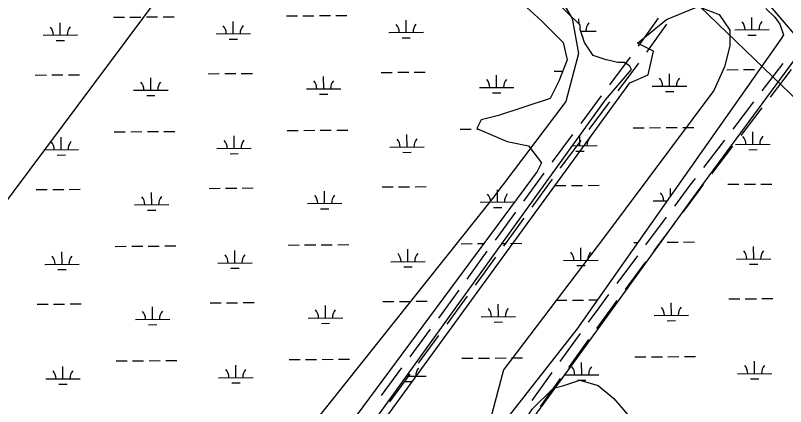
# Model space of a CAD drawing. Extents: x 3540316 to 3578335, y 553172 to 578787.
# Drawn here: x 3572112 to 3574347, y 573721 to 574857 of the extents above; entities that cross this region are included whole.
import ezdxf

# ---------------------------------------------------------------- set-up
doc = ezdxf.new("R2010")
doc.units = 0
for name, color, linetype in [('V-RAIL-TRAK', 7, 'Continuous'), ('V-ROAD-CNTR', 7, 'Continuous'), ('V-SITE-VEGE', 7, 'Continuous'), ('V-TOPO-BNDY', 7, 'Continuous'), ('V-UTIL-LINE', 7, 'Continuous'), ('V-WETL-SWMP', 7, 'Continuous')]:
    doc.layers.add(name, color=color, linetype=linetype)

msp = doc.modelspace()

# ---------------------------------------------------------------- linework, layer by layer
at = {"layer": 'V-RAIL-TRAK'}
msp.add_lwpolyline([(3572498, 576972.7), (3573397.3, 575941.1), (3574650.6, 574477.1), (3575977.4, 573197), (3576044.4, 573142.7)], dxfattribs=at)
at = {"layer": 'V-ROAD-CNTR'}
for points in [[(3573920.4, 574767.8), (3573978.5, 574849.2)], [(3573944.8, 574750.3), (3574002.9, 574831.8)], [(3573837.1, 574655.6), (3573896.9, 574735.8)], [(3573861.1, 574637.7), (3573920.9, 574717.9)], [(3574279.6, 574638), (3574340.2, 574717.5)], [(3574303.4, 574619.8), (3574364.1, 574699.3)], [(3573753.4, 574543.4), (3573813.2, 574623.6)], [(3573777.4, 574525.5), (3573837.2, 574605.6)], [(3574194.6, 574526.7), (3574255.3, 574606.2)], [(3574218.5, 574508.5), (3574279.2, 574588)], [(3573669.6, 574431), (3573670.2, 574431.9), (3573729.5, 574511.3)], [(3573693.9, 574413.4), (3573694.3, 574414.1), (3573753.5, 574493.4)], [(3574109.7, 574415.4), (3574170.4, 574494.9)], [(3574133.5, 574397.2), (3574194.2, 574476.7)], [(3573587.3, 574317.8), (3573646.1, 574398.7)], [(3573611.6, 574300.1), (3573670.4, 574381)], [(3574025.4, 574303.4), (3574070.1, 574363.5), (3574085.4, 574383.6)], [(3574049.5, 574285.5), (3574094, 574345.5), (3574109.3, 574365.4)], [(3573505, 574204.5), (3573563.8, 574285.4)], [(3573529.3, 574186.9), (3573588.1, 574267.8)], [(3573941.8, 574191.1), (3574001.5, 574271.3)], [(3573965.9, 574173.2), (3574025.6, 574253.4)], [(3573422.8, 574091.2), (3573481.5, 574172.1)], [(3573447, 574073.6), (3573505.8, 574154.5)], [(3573858.3, 574078.7), (3573918, 574159)], [(3573882.4, 574060.8), (3573942, 574141.1)], [(3573340.5, 573977.9), (3573399.3, 574058.8)], [(3573364.8, 573960.3), (3573423.5, 574041.2)], [(3573775.2, 573965.8), (3573805.8, 574008.2), (3573834.4, 574046.7)], [(3573799.5, 573948.2), (3573830, 573990.4), (3573858.5, 574028.7)], [(3573257.4, 573865.4), (3573317, 573945.7)], [(3573693.2, 573852.3), (3573751.8, 573933.4)], [(3573281.5, 573847.5), (3573341.1, 573927.9)], [(3573717.6, 573834.7), (3573776.1, 573915.8)], [(3573174.1, 573752.9), (3573233.6, 573833.3)], [(3573611.3, 573738.8), (3573669.8, 573819.9)], [(3573198.2, 573735.1), (3573257.7, 573815.4)], [(3573635.6, 573721.2), (3573694.1, 573802.3)]]:
    msp.add_lwpolyline(points, dxfattribs=at)
msp.add_arc((3573170.4, 572363.5), 3010.1, 50.2818, 72.4054, dxfattribs=at)
at = {"layer": 'V-SITE-VEGE'}
for p, q in [((3573690.6, 574912.3), (3573727.5, 574847.6)), ((3573727.5, 574847.6), (3573746, 574745.9)), ((3573746, 574745.9), (3573709, 574607.2)), ((3573709, 574607.2), (3573496.4, 574325.1)), ((3573496.4, 574325.1), (3572498.1, 573072.3))]:
    msp.add_line(p, q, dxfattribs=at)
for points in [[(3571550.1, 571451.5), (3572665.1, 572972.3), (3573283.7, 573820.6), (3573894.7, 574661.2), (3573948.1, 574684.1), (3573963.4, 574752.9), (3573917.6, 574775.8), (3574001.6, 574844.6), (3574093.2, 574882.8), (3574154.3, 574859.9), (3574184.9, 574814), (3574184.9, 574768.2), (3574169.6, 574707), (3574139, 574638.3), (3573818.3, 574210.3), (3573528.1, 573828.2), (3573482.3, 573652.4), (3573024, 573033.4), (3572573.5, 572422), (3571695.2, 571245.1)], [(3571611.2, 570947.1), (3572787.3, 572590.1), (3573482.3, 573507.2), (3573612.1, 573713.6), (3573673.2, 573774.7), (3573703.7, 573782.3), (3573749.6, 573797.6), (3573803, 573782.3), (3573848.8, 573744.1), (3573894.7, 573690.6), (3574436.9, 573163.3), (3574406.3, 573117.5), (3574375.8, 573079.3), (3574162, 572720.1), (3573405.9, 571688.4)]]:
    msp.add_lwpolyline(points, dxfattribs=at)
at = {"layer": 'V-TOPO-BNDY'}
msp.add_line((3574076.3, 576984.9), (3560418.9, 558695.9), dxfattribs=at)
at = {"layer": 'V-UTIL-LINE'}
msp.add_lwpolyline([(3576041.7, 573131.5), (3575718.9, 573404.8), (3575262.9, 573807.3), (3574415.3, 574576.9), (3574018.3, 574961.4)], dxfattribs=at)
at = {"layer": 'V-WETL-SWMP'}
for p, q in [((3573488.9, 574977.9), (3573638.8, 574840.6)), ((3573751.1, 574828.1), (3573613.8, 574965.4)), ((3574290.3, 574876.6), (3574315.7, 574851.2)), ((3572396.3, 574851.5), (3572428.3, 574851.7)), ((3572444.3, 574851.8), (3572476.3, 574852.1)), ((3572492.3, 574852.2), (3572524.3, 574852.5)), ((3572540.3, 574852.6), (3572572.3, 574852.8)), ((3572898.2, 574855.3), (3572930.2, 574855.6)), ((3572946.2, 574855.7), (3572978.2, 574856)), ((3572994.2, 574856.1), (3573026.2, 574856.3)), ((3573042.2, 574856.5), (3573074.2, 574856.7)), ((3573747.6, 574831.6), (3573747.5, 574847.1)), ((3574249.7, 574815), (3574249.4, 574851)), ((3574315.7, 574851.2), (3574330.8, 574831)), ((3572242.1, 574799.5), (3572241.8, 574835.5)), ((3572744, 574803.4), (3572743.7, 574839.4)), ((3573245.9, 574807.3), (3573245.6, 574843.3)), ((3573638.8, 574840.6), (3573701.2, 574778.2)), ((3573751.1, 574815.6), (3573751.1, 574828.1)), ((3574330.8, 574831), (3574341, 574800.6)), ((3572694, 574803), (3572794, 574803.8)), ((3573195.9, 574806.9), (3573295.9, 574807.7)), ((3573763.6, 574778.2), (3573751.1, 574815.6)), ((3573752.6, 574811.2), (3573797.8, 574811.5)), ((3574199.7, 574814.6), (3574299.7, 574815.4)), ((3572192.1, 574799.2), (3572292.1, 574799.9)), ((3572230.2, 574784), (3572254.2, 574784.2)), ((3572732.1, 574787.9), (3572756.1, 574788.1)), ((3573234, 574791.8), (3573258, 574791.9)), ((3574333, 574787.5), (3573741.4, 573946)), ((3573757.7, 574795.8), (3573759.9, 574795.8)), ((3574237.8, 574799.5), (3574261.8, 574799.7)), ((3574341, 574800.6), (3574333, 574787.5)), ((3573701.2, 574778.2), (3573713.7, 574728.2)), ((3573788.6, 574740.7), (3573763.6, 574778.2)), ((3573826, 574728.2), (3573788.6, 574740.7)), ((3573713.7, 574728.2), (3573688.7, 574665.8)), ((3573839.6, 574724.6), (3573826, 574728.2)), ((3573859.8, 574719.6), (3573839.6, 574724.6)), ((3573880.1, 574719.6), (3573859.8, 574719.6)), ((3573895.3, 574709.4), (3573880.1, 574719.6)), ((3573173.4, 574691.3), (3573205.4, 574691.5)), ((3573221.3, 574691.7), (3573253.3, 574691.9)), ((3573269.3, 574692), (3573301.3, 574692.3)), ((3573675.2, 574695.2), (3573700.5, 574695.3)), ((3573824.6, 574611.8), (3573900.3, 574699.3)), ((3573900.3, 574699.3), (3573895.3, 574709.4)), ((3574177.1, 574699), (3574209.1, 574699.3)), ((3574225.1, 574699.4), (3574257.1, 574699.6)), ((3572169.6, 574683.5), (3572201.6, 574683.8)), ((3572217.6, 574683.9), (3572249.6, 574684.2)), ((3572265.6, 574684.3), (3572297.6, 574684.5)), ((3572504.8, 574639.7), (3572504.5, 574675.7)), ((3572671.5, 574687.4), (3572703.5, 574687.7)), ((3572719.5, 574687.8), (3572751.5, 574688)), ((3572767.5, 574688.2), (3572799.5, 574688.4)), ((3573006.7, 574643.6), (3573006.4, 574679.6)), ((3573508.5, 574647.4), (3573508.3, 574683.4)), ((3574010.4, 574651.3), (3574010.2, 574687.3)), ((3573458.5, 574647.1), (3573558.5, 574647.8)), ((3573688.7, 574665.8), (3573663.7, 574615.9)), ((3573960.4, 574650.9), (3574060.4, 574651.7)), ((3572454.8, 574639.3), (3572554.8, 574640.1)), ((3572492.9, 574624.2), (3572516.9, 574624.4)), ((3572956.7, 574643.2), (3573056.6, 574644)), ((3572994.8, 574628), (3573018.8, 574628.2)), ((3573496.7, 574631.9), (3573520.7, 574632.1)), ((3573998.6, 574635.8), (3574022.6, 574636)), ((3572659.9, 572993.7), (3573824.6, 574611.8)), ((3573663.7, 574615.9), (3573513.9, 574565.9)), ((3573513.9, 574565.9), (3573464, 574553.4)), ((3573464, 574553.4), (3573451.5, 574528.5)), ((3572398.8, 574518.8), (3572430.8, 574519.1)), ((3572446.8, 574519.2), (3572478.8, 574519.4)), ((3572494.8, 574519.5), (3572526.8, 574519.8)), ((3572542.8, 574519.9), (3572574.8, 574520.2)), ((3572900.7, 574522.7), (3572932.7, 574522.9)), ((3572948.7, 574523), (3572980.7, 574523.3)), ((3572996.7, 574523.4), (3573028.7, 574523.7)), ((3573044.7, 574523.8), (3573076.7, 574524)), ((3573248.4, 574474.6), (3573248.2, 574510.6)), ((3573402.6, 574526.5), (3573434.6, 574526.8)), ((3573450.6, 574526.9), (3573455, 574526.9)), ((3573451.5, 574528.5), (3573538.9, 574491)), ((3573904.5, 574530.4), (3573936.5, 574530.7)), ((3573952.5, 574530.8), (3573984.5, 574531)), ((3574000.5, 574531.2), (3574032.5, 574531.4)), ((3574048.5, 574531.5), (3574080.5, 574531.8)), ((3574252.2, 574482.4), (3574251.9, 574518.3)), ((3572244.6, 574466.9), (3572244.4, 574502.9)), ((3572746.5, 574470.7), (3572746.3, 574506.7)), ((3573538.9, 574491), (3573601.3, 574478.5)), ((3573750.3, 574478.5), (3573750.1, 574508.3)), ((3572194.6, 574466.5), (3572294.6, 574467.3)), ((3572696.5, 574470.4), (3572796.5, 574471.1)), ((3573198.4, 574474.2), (3573298.4, 574475)), ((3573601.3, 574478.5), (3573638.8, 574428.6)), ((3573728.5, 574478.3), (3573800.3, 574478.9)), ((3574202.2, 574482), (3574302.2, 574482.7)), ((3574240.3, 574466.8), (3574264.3, 574467)), ((3572232.8, 574451.4), (3572256.8, 574451.5)), ((3572734.7, 574455.2), (3572758.7, 574455.4)), ((3573236.6, 574459.1), (3573260.6, 574459.3)), ((3573738.4, 574463), (3573762.4, 574463.1)), ((3573638.8, 574428.6), (3573626.3, 574403.6)), ((3573626.3, 574403.6), (3571628.6, 571706.7)), ((3572674, 574354.7), (3572706, 574355)), ((3572722, 574355.1), (3572754, 574355.4)), ((3572770, 574355.5), (3572802, 574355.7)), ((3573175.9, 574358.6), (3573207.9, 574358.9)), ((3573223.9, 574359), (3573255.9, 574359.2)), ((3573271.9, 574359.4), (3573303.9, 574359.6)), ((3573677.8, 574362.5), (3573709.8, 574362.7)), ((3573725.8, 574362.9), (3573757.8, 574363.1)), ((3573773.8, 574363.2), (3573805.8, 574363.5)), ((3574012.9, 574332.2), (3574012.7, 574354.6)), ((3574179.7, 574366.4), (3574211.7, 574366.6)), ((3574227.7, 574366.7), (3574259.7, 574367)), ((3574275.7, 574367.1), (3574307.7, 574367.3)), ((3572172.1, 574350.9), (3572204.1, 574351.1)), ((3572220.1, 574351.3), (3572252.1, 574351.5)), ((3572268.1, 574351.6), (3572300.1, 574351.9)), ((3572507.3, 574307), (3572507, 574343)), ((3573009.2, 574310.9), (3573008.9, 574346.9)), ((3573511.1, 574314.8), (3573510.8, 574350.8)), ((3572959.2, 574310.5), (3573059.2, 574311.3)), ((3573461.1, 574314.4), (3573560.8, 574315.2)), ((3573963, 574318.3), (3574003.3, 574318.6)), ((3572457.3, 574306.6), (3572557.3, 574307.4)), ((3572495.4, 574291.5), (3572519.4, 574291.7)), ((3572997.3, 574295.4), (3573021.3, 574295.6)), ((3573499.2, 574299.2), (3573523.2, 574299.4)), ((3573907.1, 574197.7), (3573918.4, 574197.8)), ((3573985.5, 574198.4), (3573987.1, 574198.4)), ((3574003.1, 574198.5), (3574035.1, 574198.7)), ((3574051.1, 574198.9), (3574083.1, 574199.1)), ((3572401.4, 574186.1), (3572433.4, 574186.4)), ((3572449.4, 574186.5), (3572481.4, 574186.8)), ((3572497.4, 574186.9), (3572529.4, 574187.1)), ((3572545.4, 574187.3), (3572577.4, 574187.5)), ((3572903.3, 574190), (3572935.3, 574190.3)), ((3572951.3, 574190.4), (3572983.3, 574190.6)), ((3572999.3, 574190.8), (3573031.3, 574191)), ((3573047.3, 574191.1), (3573079.3, 574191.4)), ((3573251, 574141.9), (3573250.7, 574177.9)), ((3573405.2, 574193.9), (3573437.2, 574194.1)), ((3573453.2, 574194.2), (3573471.3, 574194.4)), ((3573524.5, 574194.8), (3573533.2, 574194.9)), ((3573549.2, 574195), (3573581.2, 574195.2)), ((3573752.9, 574145.8), (3573752.6, 574181.8)), ((3574254.8, 574149.7), (3574254.5, 574185.7)), ((3572247.2, 574134.2), (3572246.9, 574170.2)), ((3572749.1, 574138.1), (3572748.8, 574174.1)), ((3572197.2, 574133.8), (3572297.2, 574134.6)), ((3572699.1, 574137.7), (3572799.1, 574138.5)), ((3573201, 574141.6), (3573301, 574142.3)), ((3573702.9, 574145.4), (3573802.9, 574146.2)), ((3573741, 574130.3), (3573765, 574130.5)), ((3574204.8, 574149.3), (3574304.8, 574150.1)), ((3574242.9, 574134.2), (3574266.9, 574134.3)), ((3572235.3, 574118.7), (3572259.3, 574118.9)), ((3572737.2, 574122.6), (3572761.2, 574122.7)), ((3573239.1, 574126.4), (3573263.1, 574126.6)), ((3572222.7, 574018.6), (3572254.7, 574018.8)), ((3572270.7, 574019), (3572302.7, 574019.2)), ((3572676.6, 574022.1), (3572708.6, 574022.3)), ((3572724.6, 574022.5), (3572756.6, 574022.7)), ((3572772.6, 574022.8), (3572804.6, 574023.1)), ((3573178.5, 574026), (3573210.5, 574026.2)), ((3573226.5, 574026.3), (3573258.5, 574026.6)), ((3573274.5, 574026.7), (3573306.5, 574026.9)), ((3573680.4, 574029.8), (3573712.4, 574030.1)), ((3573728.4, 574030.2), (3573760.4, 574030.4)), ((3573776.4, 574030.6), (3573801, 574030.8)), ((3574015.6, 573986), (3574015.3, 574022)), ((3574182.3, 574033.7), (3574214.3, 574033.9)), ((3574230.3, 574034.1), (3574262.3, 574034.3)), ((3574278.3, 574034.4), (3574310.3, 574034.7)), ((3572174.7, 574018.2), (3572206.7, 574018.5)), ((3572509.9, 573974.4), (3572509.6, 574010.4)), ((3573011.8, 573978.2), (3573011.5, 574014.2)), ((3573513.7, 573982.1), (3573513.4, 574018.1)), ((3572459.9, 573974), (3572559.9, 573974.8)), ((3572961.8, 573977.9), (3573061.8, 573978.6)), ((3573463.7, 573981.7), (3573563.7, 573982.5)), ((3573965.6, 573985.6), (3574065.6, 573986.4)), ((3572498, 573958.8), (3572522, 573959)), ((3572999.9, 573962.7), (3573023.9, 573962.9)), ((3573501.8, 573966.6), (3573525.8, 573966.8)), ((3574003.7, 573970.5), (3574027.7, 573970.6)), ((3573741.4, 573946), (3573283.7, 573362)), ((3573503.8, 573862), (3573535.8, 573862.2)), ((3573551.8, 573862.3), (3573583.8, 573862.6)), ((3573909.6, 573865.1), (3573941.6, 573865.3)), ((3573957.6, 573865.5), (3573989.6, 573865.7)), ((3574005.6, 573865.8), (3574037.6, 573866.1)), ((3574053.6, 573866.2), (3574085.6, 573866.4)), ((3572404, 573853.5), (3572436, 573853.7)), ((3572452, 573853.8), (3572484, 573854.1)), ((3572500, 573854.2), (3572532, 573854.5)), ((3572548, 573854.6), (3572580, 573854.8)), ((3572751.7, 573805.4), (3572751.4, 573841.4)), ((3572905.9, 573857.3), (3572937.9, 573857.6)), ((3572953.9, 573857.7), (3572985.9, 573858)), ((3573001.9, 573858.1), (3573033.9, 573858.3)), ((3573049.9, 573858.5), (3573081.9, 573858.7)), ((3573407.8, 573861.2), (3573439.8, 573861.5)), ((3573455.8, 573861.6), (3573487.8, 573861.8)), ((3573755.5, 573813.2), (3573755.2, 573849.2)), ((3574257.3, 573817), (3574257.1, 573853)), ((3572249.8, 573801.5), (3572249.5, 573837.5)), ((3573253.6, 573809.3), (3573253.5, 573818.3)), ((3572199.8, 573801.2), (3572299.8, 573801.9)), ((3572701.7, 573805), (3572801.7, 573805.8)), ((3573246.9, 573809.2), (3573303.6, 573809.7)), ((3573706.2, 573812.8), (3573805.5, 573813.5)), ((3573743.6, 573797.6), (3573767.6, 573797.8)), ((3574207.3, 573816.6), (3574307.3, 573817.4)), ((3574245.5, 573801.5), (3574269.5, 573801.7)), ((3572237.9, 573786), (3572261.9, 573786.2)), ((3572739.8, 573789.9), (3572763.8, 573790.1)), ((3573241.7, 573793.8), (3573265.7, 573793.9))]:
    msp.add_line(p, q, dxfattribs=at)
msp.add_lwpolyline([(3572598.7, 572308.7), (3573454.6, 573468.6), (3573743.3, 573863.6), (3574087.7, 574339.7), (3574371.4, 574724.6), (3574391.6, 574744.9), (3574401.8, 574744.9), (3574427.1, 574709.4), (3575136.1, 573995.3), (3575597, 573585), (3575885.7, 573341.9)], dxfattribs=at)
for centre, start, end in [((3572688.7, 574803.5), 359.6699, 41.2135), ((3572799.2, 574804.3), 139.6699, 181.2135), ((3573190.6, 574807.3), 359.6699, 41.2135), ((3573301.1, 574808.2), 139.6699, 181.2135), ((3573803, 574812), 139.6699, 181.2135), ((3574194.4, 574815.1), 359.6699, 41.2135), ((3574304.9, 574815.9), 139.6699, 181.2135), ((3572186.8, 574799.6), 359.6699, 41.2135), ((3572297.3, 574800.4), 139.6699, 181.2135), ((3573061.9, 574644.5), 139.6699, 181.2135), ((3573453.3, 574647.5), 359.6699, 41.2135), ((3573563.8, 574648.3), 139.6699, 181.2135), ((3573955.2, 574651.4), 359.6699, 41.2135), ((3574065.7, 574652.2), 139.6699, 181.2135), ((3572449.5, 574639.7), 359.6699, 41.2135), ((3572560, 574640.6), 139.6699, 181.2135), ((3572951.4, 574643.6), 359.6699, 41.2135), ((3572189.4, 574466.9), 359.6699, 41.2135), ((3572299.9, 574467.8), 139.6699, 181.2135), ((3572691.3, 574470.8), 359.6699, 41.2135), ((3572801.8, 574471.6), 139.6699, 181.2135), ((3573193.2, 574474.7), 359.6699, 41.2135), ((3573303.7, 574475.5), 139.6699, 181.2135), ((3573805.6, 574479.4), 139.6699, 181.2135), ((3574197, 574482.4), 359.6699, 41.2135), ((3574307.5, 574483.3), 139.6699, 181.2135), ((3573695.1, 574478.5), 359.6699, 3.5634), ((3572954, 574311), 359.6699, 41.2135), ((3573064.5, 574311.8), 139.6699, 181.2135), ((3573455.9, 574314.8), 359.6699, 41.2135), ((3573566.3, 574315.7), 139.6699, 181.2135), ((3573957.8, 574318.7), 359.6699, 41.2135), ((3572452.1, 574307.1), 359.6699, 41.2135), ((3572562.6, 574307.9), 139.6699, 181.2135), ((3572192, 574134.3), 359.6699, 41.2135), ((3572302.4, 574135.1), 139.6699, 181.2135), ((3572693.9, 574138.1), 359.6699, 41.2135), ((3572804.3, 574139), 139.6699, 181.2135), ((3573195.8, 574142), 359.6699, 41.2135), ((3573306.2, 574142.8), 139.6699, 181.2135), ((3573697.6, 574145.9), 359.6699, 41.2135), ((3573808.1, 574146.7), 139.6699, 181.2135), ((3574199.5, 574149.7), 359.6699, 41.2135), ((3574310, 574150.6), 139.6699, 181.2135), ((3572454.6, 573974.4), 359.6699, 41.2135), ((3572565.1, 573975.3), 139.6699, 181.2135), ((3572956.5, 573978.3), 359.6699, 41.2135), ((3573067, 573979.1), 139.6699, 181.2135), ((3573458.4, 573982.2), 359.6699, 41.2135), ((3573568.9, 573983), 139.6699, 181.2135), ((3573960.3, 573986), 359.6699, 41.2135), ((3574070.8, 573986.9), 139.6699, 181.2135), ((3574202.1, 573817.1), 359.6699, 41.2135), ((3574312.6, 573817.9), 139.6699, 181.2135), ((3572194.5, 573801.6), 359.6699, 41.2135), ((3572305, 573802.4), 139.6699, 181.2135), ((3572696.4, 573805.5), 359.6699, 41.2135), ((3572806.9, 573806.3), 139.6699, 181.2135), ((3573308.8, 573810.2), 139.6699, 181.2135), ((3573700.2, 573813.2), 359.6699, 41.2135), ((3573810.7, 573814.1), 139.6699, 181.2135)]:
    msp.add_arc(centre, 35.2, start, end, dxfattribs=at)

doc.saveas('drawing.dxf')
